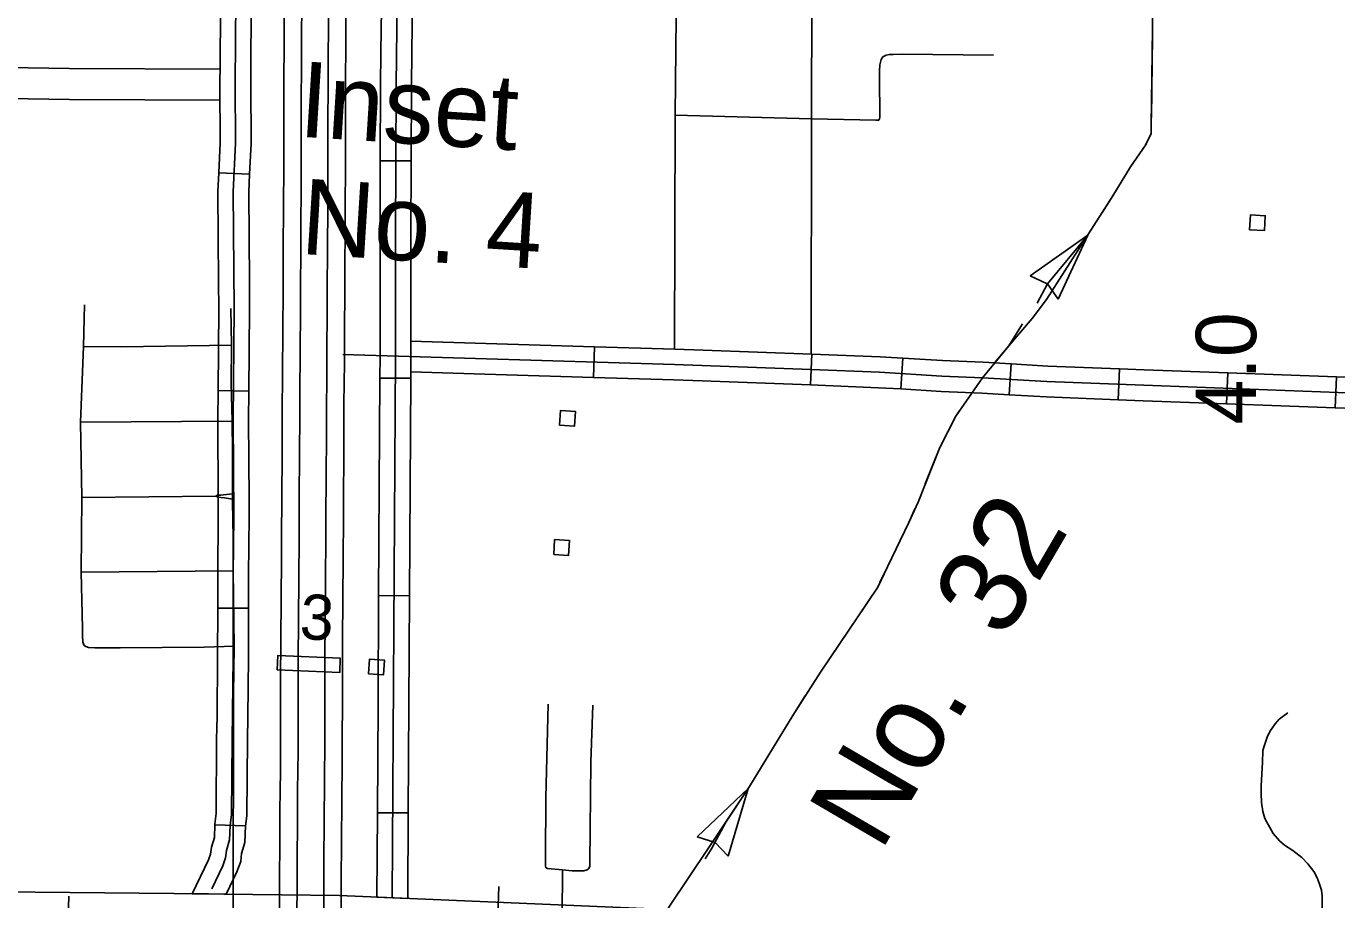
# Model space of a CAD drawing. Extents: x 1366406 to 1373462, y 376856 to 381998.
# Drawn here: x 1369331.1 to 1369434.3, y 380030.1 to 380098.9 of the extents above; entities that cross this region are included whole.
import ezdxf

# ---------------------------------------------------------------- set-up
doc = ezdxf.new("R2010")
doc.units = 0
for name, color, linetype in [('19', 7, 'Continuous'), ('31', 7, 'Continuous'), ('32', 7, 'Continuous'), ('33', 7, 'Continuous'), ('34', 7, 'Continuous'), ('43', 7, 'Continuous'), ('46', 7, 'Continuous'), ('48', 7, 'Continuous'), ('56', 7, 'Continuous'), ('6', 7, 'Continuous'), ('63', 7, 'Continuous')]:
    doc.layers.add(name, color=color, linetype=linetype)

msp = doc.modelspace()

# ---------------------------------------------------------------- linework, layer by layer
at = {"layer": '19'}
for points in [[(1369351.02, 380029.27), (1369351.02, 380030.83), (1369351.03, 380032.4), (1369351.04, 380033.97), (1369351.05, 380035.54), (1369351.06, 380037.12), (1369351.07, 380038.7), (1369351.09, 380040.28), (1369351.1, 380041.85), (1369351.1, 380043.42), (1369351.11, 380045), (1369351.11, 380046.59), (1369351.11, 380048.19), (1369351.12, 380049.79), (1369351.13, 380051.4), (1369351.15, 380052.99), (1369351.16, 380054.59), (1369351.17, 380056.2), (1369351.18, 380057.81), (1369351.19, 380059.42), (1369351.2, 380061.03), (1369351.21, 380062.64), (1369351.22, 380064.27), (1369351.22, 380065.9), (1369351.23, 380067.53), (1369351.24, 380069.17), (1369351.25, 380070.81), (1369351.27, 380072.44), (1369351.28, 380074.07), (1369351.29, 380075.68), (1369351.3, 380077.3), (1369351.3, 380078.93), (1369351.31, 380080.57), (1369351.32, 380082.2), (1369351.33, 380083.83), (1369351.34, 380085.45), (1369351.35, 380087.07), (1369351.35, 380088.69), (1369351.35, 380090.32), (1369351.36, 380091.94), (1369351.36, 380093.57), (1369351.37, 380095.2), (1369351.38, 380096.82), (1369351.38, 380098.45), (1369351.39, 380100.09)], [(1369352.77, 380100.08), (1369352.76, 380098.45), (1369352.76, 380096.82), (1369352.75, 380095.19), (1369352.74, 380093.56), (1369352.73, 380091.94), (1369352.73, 380090.31), (1369352.73, 380088.69), (1369352.72, 380087.07), (1369352.72, 380085.44), (1369352.71, 380083.82), (1369352.7, 380082.19), (1369352.69, 380080.56), (1369352.68, 380078.93), (1369352.67, 380077.3), (1369352.67, 380075.68), (1369352.66, 380074.06), (1369352.64, 380072.43), (1369352.63, 380070.8), (1369352.62, 380069.16), (1369352.61, 380067.53), (1369352.6, 380065.89), (1369352.59, 380064.26), (1369352.58, 380062.64), (1369352.58, 380061.02), (1369352.57, 380059.41), (1369352.56, 380057.8), (1369352.55, 380056.19), (1369352.54, 380054.58), (1369352.53, 380052.98), (1369352.51, 380051.38), (1369352.5, 380049.78), (1369352.49, 380048.18), (1369352.48, 380046.59), (1369352.48, 380045), (1369352.48, 380043.42), (1369352.48, 380041.84), (1369352.46, 380040.27), (1369352.45, 380038.69), (1369352.44, 380037.11), (1369352.43, 380035.53), (1369352.42, 380033.96), (1369352.41, 380032.39), (1369352.4, 380030.82), (1369352.39, 380029.26)], [(1369354.88, 380100.07), (1369354.87, 380098.44), (1369354.86, 380096.81), (1369354.86, 380095.18), (1369354.85, 380093.55), (1369354.84, 380091.93), (1369354.84, 380090.31), (1369354.83, 380088.69), (1369354.83, 380087.06), (1369354.83, 380085.44), (1369354.82, 380083.81), (1369354.81, 380082.17), (1369354.79, 380080.54), (1369354.78, 380078.92), (1369354.78, 380077.29), (1369354.77, 380075.67), (1369354.76, 380074.04), (1369354.75, 380072.41), (1369354.74, 380070.78), (1369354.72, 380069.15), (1369354.71, 380067.51), (1369354.71, 380065.88), (1369354.7, 380064.25), (1369354.69, 380062.63), (1369354.68, 380061.01), (1369354.67, 380059.39), (1369354.66, 380057.78), (1369354.65, 380056.17), (1369354.64, 380054.57), (1369354.63, 380052.97), (1369354.62, 380051.37), (1369354.6, 380049.77), (1369354.59, 380048.18), (1369354.59, 380046.59), (1369354.59, 380045), (1369354.59, 380043.41), (1369354.58, 380041.83), (1369354.57, 380040.25), (1369354.56, 380038.67), (1369354.55, 380037.09), (1369354.53, 380035.52), (1369354.52, 380033.95), (1369354.51, 380032.38), (1369354.51, 380030.81), (1369354.5, 380029.25)], [(1369355.88, 380029.24), (1369355.88, 380030.81), (1369355.89, 380032.37), (1369355.9, 380033.94), (1369355.91, 380035.51), (1369355.92, 380037.09), (1369355.93, 380038.66), (1369355.95, 380040.24), (1369355.96, 380041.82), (1369355.96, 380043.41), (1369355.97, 380045), (1369355.97, 380046.58), (1369355.97, 380048.17), (1369355.98, 380049.76), (1369355.99, 380051.35), (1369356.01, 380052.95), (1369356.02, 380054.56), (1369356.03, 380056.17), (1369356.04, 380057.77), (1369356.05, 380059.39), (1369356.06, 380061), (1369356.07, 380062.62), (1369356.08, 380064.24), (1369356.08, 380065.87), (1369356.09, 380067.51), (1369356.1, 380069.14), (1369356.11, 380070.77), (1369356.13, 380072.4), (1369356.14, 380074.03), (1369356.15, 380075.66), (1369356.16, 380077.29), (1369356.16, 380078.91), (1369356.17, 380080.53), (1369356.18, 380082.16), (1369356.19, 380083.8), (1369356.2, 380085.43), (1369356.21, 380087.06), (1369356.21, 380088.68), (1369356.21, 380090.31), (1369356.22, 380091.93), (1369356.22, 380093.55), (1369356.23, 380095.17), (1369356.24, 380096.8), (1369356.24, 380098.43), (1369356.25, 380100.06)]]:
    msp.add_lwpolyline(points, dxfattribs=at)
at = {"layer": '31'}
for p, q in [((1369361.39, 380088.27), (1369358.96, 380088.28)), ((1369358.96, 380088.28), (1369358.96, 380088.28)), ((1369346.24, 380087.34), (1369348.66, 380087.22)), ((1369346.22, 380078.72), (1369346.22, 380078.72)), ((1369375.83, 380073.65), (1369375.75, 380071.22)), ((1369392.84, 380070.64), (1369392.93, 380073.07)), ((1369358.93, 380071.18), (1369361.36, 380071.16)), ((1369375.75, 380071.22), (1369375.75, 380071.22)), ((1369348.61, 380070.16), (1369346.18, 380070.19)), ((1369358.83, 380054.07), (1369361.26, 380054.05)), ((1369346.16, 380053.07), (1369348.59, 380053.07)), ((1369361.16, 380036.95), (1369358.73, 380036.96)), ((1369348.35, 380035.92), (1369345.92, 380036.01)), ((1369345.92, 380036.01), (1369345.92, 380036.01))]:
    msp.add_line(p, q, dxfattribs=at)
for points in [[(1369361.51, 380283.8), (1369361.5, 380279.83), (1369360.97, 380263.89), (1369360.91, 380262.26), (1369360.92, 380255.89), (1369360.83, 380244.2), (1369361.24, 380214.57), (1369361.12, 380201.86), (1369360.98, 380180.63), (1369360.57, 380125.43), (1369360.2, 380094.23), (1369360.16, 380082.34), (1369360.16, 380072.84), (1369359.9, 380030.24)], [(1369392.89, 380073.07), (1369392.92, 380091.59), (1369392.98, 380110.85), (1369382.74, 380111.2), (1369382.51, 380111.16), (1369382.43, 380111.11), (1369382.35, 380111.02), (1369382.3, 380110.88), (1369382.28, 380110.58), (1369382.29, 380102.21), (1369382.18, 380091.87), (1369382.12, 380073.46)], [(1369359.12, 380105.4), (1369359.01, 380096.84)], [(1369361.55, 380105.37), (1369361.44, 380096.81)], [(1369347.61, 380104.33), (1369347.54, 380094.33), (1369347.56, 380089.66), (1369347.38, 380085.83), (1369347.46, 380076.64), (1369347.38, 380067.9), (1369347.42, 380060.31), (1369347.38, 380055.71), (1369347.37, 380049.19), (1369347.29, 380042.72), (1369347.24, 380036.83), (1369347.14, 380035.97), (1369347.09, 380034.82), (1369346.85, 380034), (1369346.78, 380033.42), (1369346.55, 380032.79), (1369345.68, 380030.97)], [(1369346.4, 380104.39), (1369346.39, 380104.33), (1369346.34, 380095.84)], [(1369348.83, 380104.37), (1369348.82, 380104.32), (1369348.77, 380095.82)], [(1369359.01, 380096.84), (1369358.98, 380094.24), (1369358.96, 380088.28)], [(1369361.44, 380096.81), (1369361.41, 380094.22), (1369361.39, 380088.27)], [(1369346.34, 380095.84), (1369346.33, 380094.33), (1369346.35, 380089.69), (1369346.24, 380087.34)], [(1369348.77, 380095.82), (1369348.76, 380094.33), (1369348.78, 380089.64), (1369348.66, 380087.22)], [(1369358.96, 380088.28), (1369358.94, 380082.34), (1369358.94, 380079.72)], [(1369361.37, 380079.72), (1369361.37, 380082.34), (1369361.39, 380088.27)], [(1369346.22, 380078.72), (1369346.17, 380085.86), (1369346.24, 380087.34)], [(1369348.66, 380087.22), (1369348.6, 380085.81), (1369348.65, 380078.74)], [(1369348.65, 380078.74), (1369348.67, 380076.64), (1369348.61, 380070.16)], [(1369358.94, 380079.72), (1369358.94, 380072.85), (1369358.93, 380071.18)], [(1369361.36, 380071.16), (1369361.37, 380072.84), (1369361.37, 380079.72)], [(1369346.18, 380070.19), (1369346.24, 380076.64), (1369346.22, 380078.72)], [(1369367.28, 380073.91), (1369361.37, 380074.09), (1369361.37, 380071.66)], [(1369375.83, 380073.65), (1369367.28, 380073.91)], [(1369384.38, 380073.38), (1369382.16, 380073.46), (1369375.83, 380073.65)], [(1369392.89, 380071.86), (1369382.12, 380072.24), (1369356.01, 380073.03)], [(1369392.93, 380073.07), (1369384.38, 380073.38)], [(1369367.2, 380071.48), (1369361.37, 380071.66)], [(1369358.93, 380071.18), (1369358.88, 380062.62)], [(1369361.36, 380071.16), (1369361.31, 380062.61)], [(1369375.75, 380071.22), (1369367.2, 380071.48)], [(1369375.75, 380071.22), (1369382.08, 380071.03), (1369384.3, 380070.95)], [(1369384.3, 380070.95), (1369392.84, 380070.64)], [(1369346.18, 380070.19), (1369346.16, 380067.9), (1369346.2, 380061.62)], [(1369348.61, 380070.16), (1369348.59, 380067.9), (1369348.63, 380061.63)], [(1369358.88, 380062.62), (1369358.83, 380054.07)], [(1369361.31, 380062.61), (1369361.26, 380054.05)], [(1369346.2, 380061.62), (1369346.2, 380060.31), (1369346.16, 380055.72), (1369346.16, 380053.07)], [(1369348.63, 380061.63), (1369348.63, 380060.3), (1369348.59, 380055.7), (1369348.59, 380053.07)], [(1369358.78, 380045.51), (1369358.83, 380054.07)], [(1369361.26, 380054.05), (1369361.21, 380045.5)], [(1369346.1, 380044.53), (1369346.15, 380049.2), (1369346.16, 380053.07)], [(1369348.59, 380053.07), (1369348.58, 380049.18), (1369348.53, 380044.5)], [(1369358.73, 380036.96), (1369358.78, 380045.51)], [(1369361.21, 380045.5), (1369361.16, 380036.95)], [(1369345.92, 380036.01), (1369345.92, 380036.07), (1369346.03, 380036.91), (1369346.07, 380042.73), (1369346.1, 380044.53)], [(1369348.53, 380044.5), (1369348.5, 380042.71), (1369348.46, 380036.75), (1369348.35, 380035.87), (1369348.35, 380035.92)], [(1369358.73, 380036.96), (1369358.69, 380030.31)], [(1369361.16, 380036.95), (1369361.12, 380030.21), (1369358.69, 380030.31)], [(1369345.92, 380036.01), (1369345.89, 380035.02), (1369345.66, 380034.25), (1369345.59, 380033.71), (1369345.43, 380033.26), (1369344.15, 380030.59), (1369346.83, 380030.55)], [(1369348.35, 380035.92), (1369348.3, 380034.62), (1369348.04, 380033.75), (1369347.97, 380033.13), (1369347.67, 380032.32), (1369346.83, 380030.55)]]:
    msp.add_lwpolyline(points, dxfattribs=at)
at = {"layer": '32'}
for p, q in [((1369400.1, 380072.74), (1369399.95, 380070.32)), ((1369408.64, 380072.29), (1369408.49, 380069.87)), ((1369417.16, 380071.9), (1369417.06, 380069.47)), ((1369425.7, 380071.58), (1369425.61, 380069.15)), ((1369434.25, 380071.27), (1369434.16, 380068.84))]:
    msp.add_line(p, q, dxfattribs=at)
for points in [[(1369407.25, 380096.59), (1369400.08, 380096.68), (1369399.36, 380096.66), (1369399.02, 380096.65), (1369398.79, 380096.59), (1369398.54, 380096.46), (1369398.4, 380096.26), (1369398.31, 380095.85), (1369398.27, 380095.37), (1369398.28, 380094.66), (1369398.3, 380091.96), (1369398.3, 380091.73), (1369398.28, 380091.58), (1369398.21, 380091.49), (1369397.98, 380091.47), (1369392.92, 380091.59)], [(1369382.18, 380091.87), (1369392.92, 380091.59)], [(1369400.1, 380072.74), (1369398.32, 380072.85), (1369392.93, 380073.07)], [(1369408.64, 380072.29), (1369406.44, 380072.42), (1369403.24, 380072.56), (1369400.1, 380072.74)], [(1369440.86, 379983.02), (1369441.17, 380027.05), (1369441.25, 380045.71), (1369441.2, 380053.42), (1369441.18, 380062.92), (1369441.28, 380064.63), (1369441.42, 380065.33), (1369441.56, 380066.09), (1369441.64, 380066.56), (1369441.72, 380067.16), (1369441.89, 380068.43), (1369441.81, 380068.95), (1369441.63, 380069.39), (1369441.2, 380069.82), (1369440.8, 380069.93), (1369439.02, 380069.97), (1369437.18, 380069.95), (1369419.08, 380070.61), (1369411.46, 380070.91), (1369406.38, 380071.21), (1369403.18, 380071.34), (1369398.26, 380071.64), (1369392.89, 380071.86)], [(1369417.16, 380071.9), (1369411.52, 380072.13), (1369408.64, 380072.29)], [(1369425.7, 380071.58), (1369419.12, 380071.82), (1369417.16, 380071.9)], [(1369434.25, 380071.27), (1369425.7, 380071.58)], [(1369399.95, 380070.32), (1369398.19, 380070.42), (1369392.84, 380070.64)], [(1369438.43, 380071.12), (1369434.25, 380071.27)], [(1369408.49, 380069.87), (1369406.32, 380070), (1369403.12, 380070.13), (1369399.95, 380070.32)], [(1369417.06, 380069.47), (1369411.4, 380069.7), (1369408.49, 380069.87)], [(1369425.61, 380069.15), (1369419.03, 380069.39), (1369417.06, 380069.47)], [(1369434.16, 380068.84), (1369425.61, 380069.15)], [(1369440.68, 380068.33), (1369440.63, 380068.62), (1369440.6, 380068.7), (1369440.58, 380068.72), (1369439.01, 380068.75), (1369437.16, 380068.73), (1369434.16, 380068.84)]]:
    msp.add_lwpolyline(points, dxfattribs=at)
at = {"layer": '33'}
for points in [[(1369335.67, 380076.95), (1369335.59, 380073.67), (1369335.35, 380067.71), (1369335.46, 380061.77), (1369335.41, 380055.89), (1369335.5, 380051.47), (1369335.5, 380050.94), (1369335.52, 380050.38), (1369335.63, 380050.14), (1369335.76, 380050.04), (1369335.99, 380049.97), (1369336.48, 380049.95), (1369338.47, 380049.95), (1369345.09, 380050), (1369347.45, 380050.07)], [(1369347.36, 380028.29), (1369347.4, 380046.27), (1369347.45, 380050.07), (1369347.36, 380056.01), (1369347.36, 380058.61), (1369347.32, 380061.44), (1369347.32, 380061.66), (1369347.32, 380062.06), (1369347.31, 380065.31), (1369347.29, 380067.8), (1369347.22, 380070.79), (1369347.23, 380073.78), (1369347.19, 380076.67)], [(1369347.23, 380073.78), (1369338.57, 380073.64), (1369335.59, 380073.67)], [(1369347.29, 380067.8), (1369335.35, 380067.71)], [(1369335.46, 380061.77), (1369346, 380061.88)], [(1369347.32, 380062.06), (1369346.61, 380061.98), (1369346.39, 380061.97), (1369346.13, 380061.96), (1369346, 380061.88), (1369346.19, 380061.8), (1369346.39, 380061.77), (1369346.68, 380061.74), (1369347.32, 380061.66)], [(1369335.41, 380055.89), (1369347.36, 380056.01)], [(1369372.17, 380045.52), (1369372, 380038.14), (1369371.98, 380033.45), (1369371.97, 380033.06), (1369371.97, 380032.77), (1369371.99, 380032.65), (1369372.12, 380032.57), (1369373.32, 380032.47), (1369374.08, 380032.4), (1369374.64, 380032.4), (1369374.99, 380032.38), (1369375.25, 380032.46), (1369375.37, 380032.58), (1369375.46, 380032.76), (1369375.47, 380033.03), (1369375.54, 380040.94), (1369375.69, 380045.43)], [(1369430.42, 380044.84), (1369429.75, 380044.33), (1369429.42, 380043.96), (1369429.02, 380043.37), (1369428.81, 380042.92), (1369428.56, 380042.21), (1369428.46, 380041.85), (1369428.42, 380040.93), (1369428.32, 380039.11), (1369428.34, 380038.49), (1369428.35, 380037.76), (1369428.47, 380037.06), (1369428.61, 380036.5), (1369429.28, 380035.33), (1369429.78, 380034.76)], [(1369429.78, 380034.76), (1369430.17, 380034.41), (1369430.81, 380033.98), (1369431.54, 380033.44), (1369432, 380032.94), (1369432.47, 380032.34), (1369432.73, 380031.85), (1369432.9, 380031.42), (1369433.08, 380030.87), (1369433.14, 380030.42), (1369433.14, 380026.43), (1369433.03, 380018.1), (1369433.05, 380015.8), (1369433.04, 380012.2)], [(1369373.32, 380032.47), (1369373.29, 380028.81)], [(1369334.42, 380030.39), (1369334.38, 380028.64), (1369334.39, 380026.41), (1369334.38, 380025.95), (1369334.41, 380025.51), (1369334.46, 380025.23), (1369334.65, 380025.02), (1369334.97, 380024.82), (1369335.32, 380024.58), (1369335.55, 380024.42), (1369335.95, 380024.12), (1369336.1, 380023.93), (1369336.14, 380023.84), (1369336.19, 380023.71), (1369336.24, 380023.52), (1369336.29, 380023.12), (1369336.28, 380022.85), (1369336.27, 380020.66), (1369336.26, 380020.57), (1369336.35, 380017.08), (1369336.32, 380002.22)], [(1369368.29, 380031.16), (1369368.22, 380028.91), (1369368.08, 380023.4), (1369368.05, 380023.11), (1369368.01, 380022.91), (1369367.97, 380022.87), (1369367.91, 380022.77), (1369367.79, 380022.68), (1369367.69, 380022.64), (1369366.8, 380022.64), (1369366.56, 380022.63), (1369366.55, 380019.35), (1369366.47, 380016.01)]]:
    msp.add_lwpolyline(points, dxfattribs=at)
at = {"layer": '34'}
msp.add_lwpolyline([(1369345.44, 380030.58), (1369271.68, 380031.3)], dxfattribs=at)
at = {"layer": '43'}
for p, q in [((1369414.67, 380082.44), (1369410.13, 380079.22)), ((1369414.67, 380082.44), (1369412.35, 380077.39)), ((1369410.13, 380079.22), (1369411.48, 380078.61)), ((1369412.35, 380077.39), (1369411.49, 380078.6)), ((1369387.94, 380038.88), (1369383.9, 380035.06)), ((1369387.94, 380038.88), (1369386.35, 380033.55)), ((1369383.9, 380035.06), (1369385.32, 380034.63)), ((1369386.35, 380033.55), (1369385.34, 380034.62))]:
    msp.add_line(p, q, dxfattribs=at)
for points in [[(1369381.78, 380029.7), (1369384.79, 380034.16), (1369388.04, 380039.02), (1369391.45, 380044.62), (1369393.62, 380048.03), (1369398.15, 380054.73), (1369398.89, 380056.32), (1369400.57, 380059.82), (1369401.31, 380061.4), (1369403.02, 380065.72), (1369404.27, 380068.19), (1369406.38, 380071.21), (1369408.46, 380073.72), (1369410.29, 380075.86), (1369411.41, 380077.36), (1369414.31, 380081.89), (1369416.64, 380085.53), (1369418.05, 380087.8), (1369419.23, 380089.51), (1369419.67, 380090.42), (1369419.67, 380091.07), (1369419.91, 380108.25)], [(1369419.68, 380091.69), (1369419.77, 380098.1)], [(1369415.82, 380084.24), (1369416.64, 380085.53), (1369418.05, 380087.8), (1369419.23, 380089.51), (1369419.29, 380089.63)], [(1369410.69, 380077.07), (1369411.49, 380078.6), (1369414.67, 380082.44)], [(1369407.34, 380072.37), (1369408.46, 380073.72), (1369409.53, 380075.44)], [(1369401.88, 380062.85), (1369403.02, 380065.72), (1369404.27, 380068.19), (1369404.59, 380068.65)], [(1369398.31, 380055.08), (1369398.89, 380056.32), (1369400.57, 380059.82), (1369401.06, 380060.88)], [(1369393.58, 380047.96), (1369393.62, 380048.03), (1369397.17, 380053.28)], [(1369389.06, 380040.7), (1369391.45, 380044.62), (1369392.43, 380046.16)], [(1369386.16, 380036.21), (1369387.94, 380038.88)], [(1369384.54, 380033.34), (1369385.06, 380034.18), (1369386.16, 380036.21)], [(1369379.73, 380026.37), (1369381.78, 380029.7), (1369383.18, 380031.77)]]:
    msp.add_lwpolyline(points, dxfattribs=at)
at = {"layer": '46'}
for points in [[(1369313.27, 380093.46), (1369313.31, 380095.89), (1369334.49, 380095.55), (1369346.33, 380095.49)], [(1369313.27, 380093.46), (1369334.47, 380093.12), (1369346.33, 380093.06)]]:
    msp.add_lwpolyline(points, dxfattribs=at)
at = {"layer": '56'}
for points in [[(1369427.4, 380082.86), (1369427.48, 380084.03), (1369428.65, 380083.96), (1369428.58, 380082.79)], [(1369373.08, 380067.46), (1369373.15, 380068.63), (1369374.33, 380068.56), (1369374.25, 380067.39)], [(1369372.62, 380057.3), (1369372.69, 380058.47), (1369373.86, 380058.39), (1369373.79, 380057.22)], [(1369350.85, 380048.22), (1369350.9, 380049.35), (1369355.81, 380049.12), (1369355.76, 380048)], [(1369358.04, 380047.89), (1369358.11, 380049.06), (1369359.28, 380048.98), (1369359.21, 380047.81)]]:
    msp.add_lwpolyline(points, close=True, dxfattribs=at)
at = {"layer": '6'}
msp.add_lwpolyline([(1369344.36, 380030.58), (1369355.75, 380030.44), (1369381.57, 380029.35), (1369439.95, 380026.9)], dxfattribs=at)

# ---------------------------------------------------------------- texts
at = {"layer": '43'}
msp.add_text('No.  32', height=6.843, rotation=59.6974, dxfattribs=at).set_placement((1369398.36, 380033.79))
at = {"layer": '48'}
msp.add_text('4.0', height=4.752, rotation=89.8102, dxfattribs=at).set_placement((1369427.91, 380067.52))
at = {"layer": '56'}
msp.add_text('3', height=3.56, rotation=356.4139, dxfattribs=at).set_placement((1369352.55, 380050.66))
at = {"layer": '63'}
for s, p in [('Inset', (1369352.46, 380090.19)), ('No. 4', (1369352.6, 380080.96))]:
    msp.add_text(s, height=5.94, rotation=356.4139, dxfattribs=at).set_placement(p)

doc.saveas('drawing.dxf')
